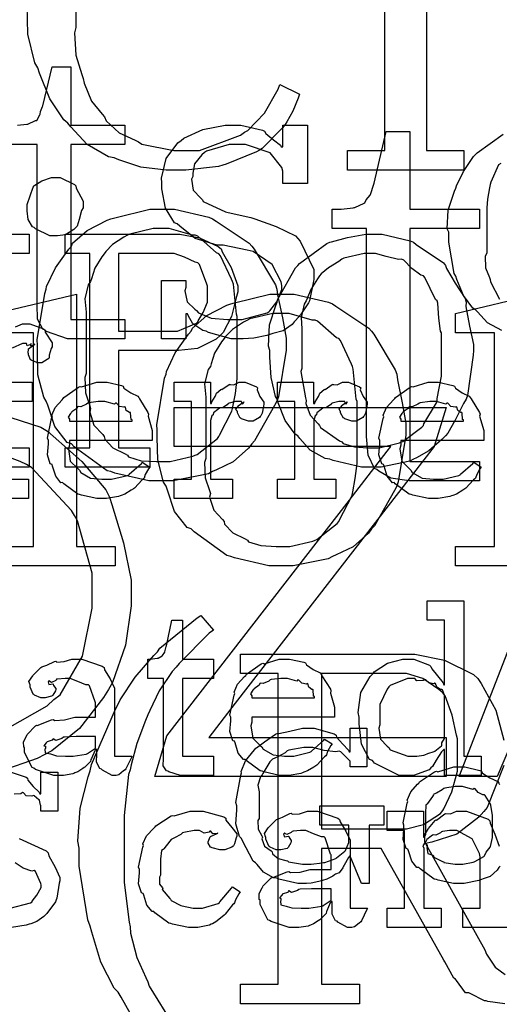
# Model space of a CAD drawing. Extents: x 0 to 8.5, y 0 to 11.
# Tile 312 of 379: x 3.916 to 4.259, y 7.795 to 8.5. Entities that reach past the tile are written whole.
import ezdxf

# ---------------------------------------------------------------- set-up
doc = ezdxf.new("R2010")
doc.units = 0
doc.layers.get('0').update_dxf_attribs({"linetype": 'CONTINUOUS'})

msp = doc.modelspace()

# ---------------------------------------------------------------- linework, layer by layer
at = {"color": 0}
for points in [[(4.1505, 8.40593), (4.17719, 8.40593), (4.17719, 8.62815), (4.1505, 8.62815), (4.1505, 8.64204), (4.20692, 8.65593), (4.20692, 8.40593), (4.23361, 8.40593), (4.23361, 8.39204), (4.1505, 8.39204), (4.1505, 8.40593)], [(4.07346, 8.27132), (4.06743, 8.27132), (4.05111, 8.27587), (4.04937, 8.27675), (4.04699, 8.27724), (4.03993, 8.28201), (4.03662, 8.28803), (4.03614, 8.28911), (4.03483, 8.28911), (4.03483, 8.27132), (4.01747, 8.27132), (4.01747, 8.31299), (4.03483, 8.31299), (4.03483, 8.308), (4.03424, 8.30567), (4.03586, 8.29779), (4.04135, 8.29258), (4.04264, 8.2915), (4.04389, 8.28993), (4.053, 8.28603), (4.06472, 8.28521), (4.06868, 8.28521), (4.07514, 8.28521), (4.09299, 8.28993), (4.09451, 8.29085), (4.09506, 8.29139), (4.09988, 8.29775), (4.10363, 8.30658), (4.10363, 8.30951), (4.10308, 8.31196), (4.09663, 8.32437), (4.08301, 8.33382), (4.07889, 8.33469), (4.06153, 8.33837), (4.0574, 8.33822), (4.04172, 8.34304), (4.0306, 8.35183), (4.02875, 8.35357), (4.02686, 8.35433), (4.02046, 8.36475), (4.0179, 8.37853), (4.0179, 8.38308), (4.01753, 8.38629), (4.02078, 8.40022), (4.02929, 8.41146), (4.03157, 8.41325), (4.03353, 8.41482), (4.04719, 8.42101), (4.06315, 8.4241), (4.06847, 8.4241), (4.07417, 8.4241), (4.08974, 8.42051), (4.09125, 8.41976), (4.09207, 8.41829), (4.09765, 8.41374), (4.10265, 8.40989), (4.10319, 8.40869), (4.10428, 8.40869), (4.10428, 8.4241), (4.12185, 8.4241), (4.12185, 8.38243), (4.10428, 8.38243), (4.10428, 8.39133), (4.10368, 8.39378), (4.09521, 8.4044), (4.07758, 8.41021), (4.07172, 8.41021), (4.06586, 8.41021), (4.04969, 8.40554), (4.04829, 8.40457), (4.04633, 8.403), (4.04124, 8.39654), (4.04004, 8.38971), (4.04004, 8.38743), (4.03907, 8.38547), (4.04015, 8.37761), (4.04563, 8.37185), (4.04676, 8.37071), (4.04742, 8.36947), (4.06326, 8.36203), (4.06521, 8.3616), (4.08149, 8.35812), (4.08421, 8.3571), (4.09961, 8.35167), (4.11328, 8.34489), (4.11513, 8.34315), (4.11664, 8.34125), (4.12642, 8.3209), (4.12642, 8.31407), (4.12625, 8.3125), (4.12332, 8.29844), (4.12272, 8.29715), (4.12121, 8.29497), (4.11686, 8.28836), (4.11344, 8.28444), (4.11231, 8.28347), (4.11106, 8.28153), (4.10454, 8.27692), (4.09722, 8.27513), (4.0956, 8.27458), (4.09293, 8.27376), (4.08361, 8.27175), (4.07596, 8.27132), (4.07346, 8.27132)], [(4.19917, 8.16965), (4.19472, 8.16965), (4.18147, 8.17171), (4.17285, 8.17654), (4.1716, 8.1779), (4.16982, 8.1786), (4.16521, 8.18799), (4.16422, 8.20144), (4.16422, 8.20589), (4.16422, 8.35021), (4.13949, 8.35021), (4.13949, 8.3641), (4.14296, 8.3641), (4.14606, 8.3641), (4.15457, 8.36501), (4.15533, 8.36518), (4.15576, 8.36535), (4.16243, 8.36833), (4.16292, 8.36865), (4.16292, 8.36865), (4.16385, 8.37076), (4.16683, 8.37397), (4.16704, 8.37451), (4.16704, 8.37451), (4.16943, 8.382), (4.16965, 8.38276), (4.17811, 8.41965), (4.19504, 8.41965), (4.19504, 8.3641), (4.24496, 8.3641), (4.24496, 8.35021), (4.19504, 8.35021), (4.19504, 8.18354), (4.24496, 8.18354), (4.24496, 8.16965), (4.24283, 8.16965), (4.23807, 8.16965), (4.23649, 8.16965), (4.23367, 8.16965), (4.22732, 8.16965), (4.22521, 8.16965), (4.22194, 8.16965), (4.21463, 8.16965), (4.21218, 8.16965), (4.20893, 8.16965), (4.20161, 8.16965), (4.19917, 8.16965)], [(3.94135, 8.345), (3.93767, 8.345), (3.9274, 8.34987), (3.9266, 8.35086), (3.92529, 8.35135), (3.92215, 8.35661), (3.9216, 8.3629), (3.9216, 8.36496), (3.9216, 8.36669), (3.92156, 8.36746), (3.92572, 8.37983), (3.9266, 8.38081), (3.92697, 8.38112), (3.93207, 8.38422), (3.93901, 8.38667), (3.94135, 8.38667), (3.9451, 8.38667), (3.95546, 8.38178), (3.95632, 8.38081), (3.95654, 8.37918), (3.96153, 8.36985), (3.96153, 8.36669), (3.96153, 8.36496), (3.96044, 8.36313), (3.95861, 8.35656), (3.95719, 8.35183), (3.95632, 8.35086), (3.95481, 8.34939), (3.949, 8.34576), (3.94325, 8.345), (3.94135, 8.345)], [(4.01764, 8.16965), (4.00857, 8.16965), (3.9841, 8.17529), (3.98139, 8.17637), (3.97863, 8.17697), (3.95514, 8.19401), (3.95318, 8.19612), (3.95014, 8.19721), (3.94125, 8.20861), (3.93625, 8.22379), (3.93517, 8.22672), (3.93332, 8.2296), (3.92925, 8.2455), (3.92887, 8.26156), (3.92887, 8.26688), (3.9286, 8.27056), (3.93408, 8.30382), (3.93517, 8.30681), (3.93544, 8.30881), (3.94174, 8.322), (3.95122, 8.3355), (3.95318, 8.33763), (3.954, 8.33968), (3.96436, 8.34874), (3.97863, 8.35607), (3.98139, 8.35715), (3.9841, 8.35775), (4.00922, 8.3641), (4.01764, 8.3641), (4.02675, 8.3641), (4.05132, 8.35835), (4.0541, 8.35715), (4.05653, 8.35547), (4.08014, 8.33979), (4.08208, 8.33763), (4.08371, 8.33539), (4.09901, 8.30985), (4.1001, 8.30681), (4.10053, 8.30279), (4.104, 8.28629), (4.10661, 8.27175), (4.10661, 8.26688), (4.10656, 8.26318), (4.10118, 8.22971), (4.1001, 8.22672), (4.09842, 8.22364), (4.08404, 8.19829), (4.08208, 8.19612), (4.07986, 8.19299), (4.06885, 8.18321), (4.05681, 8.17757), (4.0541, 8.17637), (4.05106, 8.17469), (4.02599, 8.16965), (4.01764, 8.16965)], [(4.01764, 8.18354), (4.02365, 8.18354), (4.03999, 8.18733), (4.04172, 8.1881), (4.04303, 8.18853), (4.05757, 8.19993), (4.05865, 8.20133), (4.05908, 8.20247), (4.06787, 8.21962), (4.06842, 8.22151), (4.06863, 8.2226), (4.07036, 8.23221), (4.07167, 8.24294), (4.07167, 8.24647), (4.07167, 8.28728), (4.07107, 8.28901), (4.06896, 8.31033), (4.06842, 8.31222), (4.0676, 8.31386), (4.05974, 8.33078), (4.05865, 8.33219), (4.05692, 8.33285), (4.04346, 8.34467), (4.04172, 8.34543), (4.03961, 8.34549), (4.02311, 8.35021), (4.01764, 8.35021), (4.01156, 8.35021), (3.99501, 8.34625), (3.99333, 8.34543), (3.99061, 8.34392), (3.98253, 8.33871), (3.97771, 8.33365), (3.97661, 8.33219), (3.97478, 8.32997), (3.96978, 8.32178), (3.96739, 8.31418), (3.96685, 8.31222), (3.96517, 8.31), (3.96272, 8.29981), (3.9636, 8.29042), (3.9636, 8.28728), (3.9636, 8.24647), (3.96272, 8.24365), (3.96311, 8.23258), (3.96631, 8.22347), (3.96685, 8.22151), (3.96625, 8.21875), (3.96924, 8.20947), (3.97553, 8.20281), (3.97661, 8.20133), (3.97694, 8.1996), (3.98286, 8.19331), (3.9916, 8.18892), (3.99333, 8.1881), (3.99403, 8.18696), (4.00299, 8.18414), (4.01394, 8.18354), (4.01764, 8.18354)], [(3.94879, 8.19342), (3.96636, 8.19342), (3.96636, 8.33231), (3.94879, 8.33231), (3.94879, 8.34619), (4.02582, 8.34619), (4.03054, 8.34619), (4.04471, 8.34353), (4.05811, 8.33735), (4.06011, 8.33556), (4.06099, 8.33356), (4.06739, 8.32232), (4.07206, 8.30931), (4.07206, 8.30496), (4.07107, 8.3016), (4.06749, 8.28717), (4.06174, 8.27576), (4.05968, 8.27393), (4.05658, 8.27115), (4.04335, 8.26426), (4.02968, 8.26286), (4.02518, 8.26286), (3.98676, 8.26286), (3.98676, 8.19342), (4.00911, 8.19342), (4.00911, 8.17953), (3.94879, 8.17953), (3.94879, 8.19342)], [(4.16792, 8.17953), (4.16043, 8.17953), (4.14019, 8.18425), (4.13797, 8.18517), (4.1346, 8.18571), (4.12381, 8.19157), (4.11654, 8.20008), (4.11496, 8.20187), (4.11301, 8.20301), (4.10596, 8.21283), (4.10107, 8.22558), (4.10021, 8.22814), (4.09907, 8.23014), (4.09586, 8.24365), (4.095, 8.25808), (4.095, 8.26286), (4.09403, 8.26611), (4.09483, 8.28119), (4.09933, 8.29503), (4.10021, 8.29758), (4.10081, 8.29958), (4.11333, 8.32206), (4.11496, 8.32383), (4.11621, 8.32519), (4.13569, 8.33942), (4.13797, 8.34033), (4.13911, 8.34065), (4.1505, 8.34375), (4.16351, 8.34619), (4.16792, 8.34619), (4.17535, 8.34619), (4.19536, 8.34131), (4.19764, 8.34033), (4.1996, 8.33876), (4.21903, 8.32568), (4.22065, 8.32383), (4.22119, 8.32161), (4.22754, 8.31119), (4.23454, 8.30018), (4.2354, 8.29758), (4.23514, 8.29443), (4.23763, 8.28033), (4.24061, 8.26725), (4.24061, 8.26286), (4.24024, 8.25965), (4.23628, 8.23074), (4.2354, 8.22814), (4.2334, 8.22499), (4.22743, 8.213), (4.22222, 8.20372), (4.22065, 8.20187), (4.21799, 8.19937), (4.20856, 8.19125), (4.19987, 8.18614), (4.19764, 8.18517), (4.1951, 8.18375), (4.17469, 8.17953), (4.16792, 8.17953)], [(3.98676, 8.27675), (4.02408, 8.27675), (4.02897, 8.27675), (4.04249, 8.28239), (4.04362, 8.28347), (4.04383, 8.28407), (4.04731, 8.29015), (4.05035, 8.29753), (4.05035, 8.29997), (4.05035, 8.30908), (4.05003, 8.31033), (4.04471, 8.32449), (4.04362, 8.32557), (4.04161, 8.32611), (4.03401, 8.32975), (4.02653, 8.33231), (4.02408, 8.33231), (3.98676, 8.33231), (3.98676, 8.27675)], [(4.16792, 8.19342), (4.17324, 8.19342), (4.18761, 8.19689), (4.18918, 8.19754), (4.19, 8.19792), (4.20372, 8.20801), (4.20481, 8.20925), (4.20503, 8.21039), (4.21403, 8.22553), (4.21457, 8.22726), (4.21457, 8.22851), (4.21783, 8.24468), (4.21783, 8.25006), (4.21783, 8.27567), (4.21701, 8.27669), (4.21576, 8.28597), (4.21511, 8.29671), (4.21457, 8.29844), (4.21349, 8.29953), (4.20589, 8.31521), (4.20481, 8.31646), (4.20285, 8.31674), (4.1964, 8.32172), (4.19069, 8.32753), (4.18918, 8.32818), (4.1869, 8.32807), (4.17806, 8.33008), (4.17042, 8.33231), (4.16792, 8.33231), (4.16254, 8.33231), (4.14794, 8.32889), (4.14643, 8.32818), (4.14421, 8.32671), (4.13683, 8.322), (4.13167, 8.31776), (4.13058, 8.31646), (4.12907, 8.31424), (4.12435, 8.30669), (4.12158, 8.30018), (4.12104, 8.29844), (4.11963, 8.29606), (4.11729, 8.28657), (4.11778, 8.27843), (4.11778, 8.27567), (4.11778, 8.25006), (4.11719, 8.24794), (4.1205, 8.229), (4.12104, 8.22726), (4.12071, 8.22504), (4.12375, 8.21679), (4.1295, 8.21056), (4.13058, 8.20925), (4.13118, 8.20785), (4.14486, 8.19824), (4.14643, 8.19754), (4.14735, 8.1965), (4.15549, 8.19396), (4.16476, 8.19342), (4.16792, 8.19342)], [(3.89817, 8.12278), (3.92594, 8.12278), (3.92594, 8.27556), (3.89817, 8.27556), (3.89817, 8.28944), (3.95676, 8.30333), (3.95676, 8.12278), (3.98454, 8.12278), (3.98454, 8.10889), (3.89817, 8.10889), (3.89817, 8.12278)], [(4.10331, 8.10889), (4.09424, 8.10889), (4.06976, 8.11453), (4.06706, 8.11561), (4.06429, 8.11621), (4.04081, 8.13325), (4.03885, 8.13536), (4.03581, 8.13644), (4.02692, 8.14785), (4.02192, 8.16303), (4.02083, 8.16596), (4.01899, 8.16883), (4.01492, 8.18474), (4.01454, 8.20079), (4.01454, 8.20611), (4.01426, 8.20979), (4.01975, 8.24306), (4.02083, 8.24604), (4.02111, 8.24804), (4.0274, 8.26124), (4.03689, 8.27474), (4.03885, 8.27686), (4.03965, 8.27892), (4.05003, 8.28797), (4.06429, 8.29531), (4.06706, 8.29639), (4.06976, 8.29699), (4.09489, 8.30333), (4.10331, 8.30333), (4.11242, 8.30333), (4.13699, 8.29758), (4.13976, 8.29639), (4.14219, 8.29471), (4.16581, 8.27903), (4.16775, 8.27686), (4.16938, 8.27463), (4.18468, 8.24908), (4.18576, 8.24604), (4.18619, 8.24203), (4.18967, 8.22553), (4.19228, 8.21099), (4.19228, 8.20611), (4.19222, 8.20242), (4.18685, 8.16894), (4.18576, 8.16596), (4.18408, 8.16287), (4.16971, 8.13753), (4.16775, 8.13536), (4.16553, 8.13222), (4.15451, 8.12244), (4.14247, 8.11681), (4.13976, 8.11561), (4.13672, 8.11393), (4.11165, 8.10889), (4.10331, 8.10889)], [(4.10331, 8.12278), (4.10932, 8.12278), (4.12565, 8.12657), (4.12739, 8.12733), (4.12869, 8.12776), (4.14324, 8.13917), (4.14432, 8.14057), (4.14475, 8.14171), (4.15354, 8.15886), (4.15408, 8.16075), (4.15429, 8.16183), (4.15603, 8.17144), (4.15733, 8.18218), (4.15733, 8.18571), (4.15733, 8.22651), (4.15674, 8.22825), (4.15462, 8.24957), (4.15408, 8.25146), (4.15326, 8.2531), (4.1454, 8.27001), (4.14432, 8.27143), (4.14258, 8.27208), (4.12912, 8.2839), (4.12739, 8.28467), (4.12528, 8.28472), (4.10878, 8.28944), (4.10331, 8.28944), (4.09722, 8.28944), (4.08068, 8.28549), (4.079, 8.28467), (4.07628, 8.28315), (4.06819, 8.27794), (4.06337, 8.27289), (4.06228, 8.27143), (4.06044, 8.26921), (4.05544, 8.26101), (4.05306, 8.25342), (4.05251, 8.25146), (4.05083, 8.24924), (4.04839, 8.23904), (4.04926, 8.22965), (4.04926, 8.22651), (4.04926, 8.18571), (4.04839, 8.18289), (4.04878, 8.17182), (4.05197, 8.16271), (4.05251, 8.16075), (4.05192, 8.15799), (4.0549, 8.14871), (4.06119, 8.14204), (4.06228, 8.14057), (4.06261, 8.13883), (4.06853, 8.13254), (4.07726, 8.12815), (4.079, 8.12733), (4.07969, 8.12619), (4.08865, 8.12337), (4.09961, 8.12278), (4.10331, 8.12278)], [(3.97553, 8.15696), (3.9714, 8.15696), (3.96024, 8.1595), (3.95904, 8.16), (3.95763, 8.16026), (3.94769, 8.16758), (3.94689, 8.16846), (3.94569, 8.1684), (3.94194, 8.17301), (3.93972, 8.18024), (3.93929, 8.18147), (3.93804, 8.18186), (3.93604, 8.18837), (3.93668, 8.19607), (3.93668, 8.19863), (3.93604, 8.20019), (3.93901, 8.21431), (3.93951, 8.21556), (3.93907, 8.21658), (3.94151, 8.22222), (3.94646, 8.22771), (3.94732, 8.22857), (3.94781, 8.22933), (3.95828, 8.23676), (3.95947, 8.23725), (3.96044, 8.23687), (3.97125, 8.24029), (3.97488, 8.24029), (3.97868, 8.24029), (3.98893, 8.23796), (3.99007, 8.23747), (3.99072, 8.23611), (3.99556, 8.23269), (4.0006, 8.23031), (4.00136, 8.22944), (4.00185, 8.22835), (4.00786, 8.21869), (4.00831, 8.2175), (4.00792, 8.21593), (4.0109, 8.20574), (4.0109, 8.20231), (4.0109, 8.19863), (3.95167, 8.19863), (3.95167, 8.19515), (3.95096, 8.19254), (3.95231, 8.18375), (3.95763, 8.17844), (3.95882, 8.17736), (3.95985, 8.17572), (3.96685, 8.17165), (3.97499, 8.17085), (3.97771, 8.17085), (3.98182, 8.17085), (3.99317, 8.17356), (3.99419, 8.1741), (3.99442, 8.17443), (4.00315, 8.18212), (4.00375, 8.183), (4.00917, 8.17953), (4.00819, 8.17833), (4.00592, 8.17415), (4.00504, 8.17171), (4.00461, 8.17106), (4.00364, 8.17036), (3.99815, 8.16444), (3.99744, 8.1639), (3.99593, 8.16297), (3.99137, 8.16026), (3.98876, 8.15924), (3.9879, 8.1589), (3.98671, 8.15842), (3.97831, 8.15696), (3.97553, 8.15696)], [(4.02664, 8.17085), (4.03901, 8.17085), (4.03901, 8.2264), (4.02664, 8.2264), (4.02664, 8.24029), (4.05246, 8.24029), (4.05246, 8.2251), (4.05333, 8.2251), (4.05333, 8.2251), (4.05365, 8.22629), (4.05583, 8.23008), (4.05615, 8.23053), (4.05615, 8.23053), (4.05686, 8.23253), (4.06006, 8.23497), (4.06049, 8.23529), (4.06076, 8.23503), (4.06581, 8.23856), (4.06635, 8.23876), (4.06635, 8.23867), (4.06928, 8.23839), (4.07308, 8.24029), (4.07438, 8.24029), (4.07731, 8.24029), (4.08535, 8.23687), (4.0861, 8.23617), (4.08583, 8.23481), (4.08794, 8.23014), (4.09065, 8.22607), (4.09065, 8.22467), (4.09044, 8.22304), (4.08963, 8.2181), (4.08849, 8.21631), (4.08806, 8.21576), (4.08762, 8.21496), (4.08306, 8.21251), (4.08154, 8.21251), (4.07975, 8.21251), (4.07482, 8.21414), (4.07438, 8.21446), (4.07389, 8.21463), (4.07178, 8.21826), (4.07178, 8.21946), (4.0715, 8.21946), (4.07064, 8.22108), (4.07286, 8.22358), (4.07308, 8.22379), (4.07303, 8.22379), (4.07297, 8.22379), (4.07601, 8.22592), (4.07633, 8.22597), (4.07633, 8.22618), (4.07622, 8.22581), (4.07525, 8.22467), (4.07476, 8.2264), (4.0746, 8.2264), (4.074, 8.2264), (4.07264, 8.2264), (4.07221, 8.2264), (4.07047, 8.2264), (4.06581, 8.22532), (4.06526, 8.2251), (4.06451, 8.22418), (4.06125, 8.222), (4.05935, 8.22194), (4.05897, 8.22162), (4.05789, 8.22086), (4.05479, 8.21832), (4.05458, 8.21718), (4.05442, 8.21685), (4.0535, 8.21615), (4.05268, 8.21278), (4.05268, 8.21164), (4.05268, 8.17085), (4.06831, 8.17085), (4.06831, 8.15696), (4.02664, 8.15696), (4.02664, 8.17085)], [(4.10047, 8.17085), (4.11285, 8.17085), (4.11285, 8.2264), (4.10047, 8.2264), (4.10047, 8.24029), (4.12631, 8.24029), (4.12631, 8.2251), (4.12717, 8.2251), (4.12717, 8.2251), (4.1275, 8.22629), (4.12967, 8.23008), (4.12999, 8.23053), (4.12999, 8.23053), (4.13069, 8.23253), (4.1339, 8.23497), (4.13433, 8.23529), (4.1346, 8.23503), (4.13965, 8.23856), (4.14019, 8.23876), (4.14019, 8.23867), (4.14312, 8.23839), (4.14692, 8.24029), (4.14822, 8.24029), (4.15115, 8.24029), (4.15918, 8.23687), (4.15994, 8.23617), (4.15967, 8.23481), (4.16178, 8.23014), (4.1645, 8.22607), (4.1645, 8.22467), (4.16428, 8.22304), (4.16347, 8.2181), (4.16233, 8.21631), (4.16189, 8.21576), (4.16146, 8.21496), (4.1569, 8.21251), (4.15539, 8.21251), (4.1536, 8.21251), (4.14865, 8.21414), (4.14822, 8.21446), (4.14774, 8.21463), (4.14561, 8.21826), (4.14561, 8.21946), (4.14535, 8.21946), (4.14447, 8.22108), (4.14671, 8.22358), (4.14692, 8.22379), (4.14686, 8.22379), (4.14681, 8.22379), (4.14985, 8.22592), (4.15018, 8.22597), (4.15018, 8.22618), (4.15007, 8.22581), (4.14908, 8.22467), (4.1486, 8.2264), (4.14844, 8.2264), (4.14785, 8.2264), (4.14649, 8.2264), (4.14606, 8.2264), (4.14432, 8.2264), (4.13965, 8.22532), (4.13911, 8.2251), (4.13835, 8.22418), (4.1351, 8.222), (4.13319, 8.22194), (4.13282, 8.22162), (4.13172, 8.22086), (4.12864, 8.21832), (4.12842, 8.21718), (4.12825, 8.21685), (4.12733, 8.21615), (4.12651, 8.21278), (4.12651, 8.21164), (4.12651, 8.17085), (4.14214, 8.17085), (4.14214, 8.15696), (4.10047, 8.15696), (4.10047, 8.17085)], [(4.21251, 8.15696), (4.20839, 8.15696), (4.19721, 8.1595), (4.19601, 8.16), (4.19461, 8.16026), (4.18468, 8.16758), (4.18386, 8.16846), (4.18267, 8.1684), (4.17893, 8.17301), (4.17671, 8.18024), (4.17626, 8.18147), (4.17503, 8.18186), (4.17301, 8.18837), (4.17367, 8.19607), (4.17367, 8.19863), (4.17301, 8.20019), (4.176, 8.21431), (4.17649, 8.21556), (4.17606, 8.21658), (4.1785, 8.22222), (4.18343, 8.22771), (4.18431, 8.22857), (4.18479, 8.22933), (4.19526, 8.23676), (4.19646, 8.23725), (4.19743, 8.23687), (4.20822, 8.24029), (4.21186, 8.24029), (4.21565, 8.24029), (4.22592, 8.23796), (4.22706, 8.23747), (4.22771, 8.23611), (4.23253, 8.23269), (4.23757, 8.23031), (4.23833, 8.22944), (4.23882, 8.22835), (4.24485, 8.21869), (4.24528, 8.2175), (4.2449, 8.21593), (4.24789, 8.20574), (4.24789, 8.20231), (4.24789, 8.19863), (4.18864, 8.19863), (4.18864, 8.19515), (4.18793, 8.19254), (4.18929, 8.18375), (4.19461, 8.17844), (4.19581, 8.17736), (4.19683, 8.17572), (4.20383, 8.17165), (4.21197, 8.17085), (4.21468, 8.17085), (4.21881, 8.17085), (4.23014, 8.17356), (4.23118, 8.1741), (4.23139, 8.17443), (4.24013, 8.18212), (4.24072, 8.183), (4.24615, 8.17953), (4.24517, 8.17833), (4.24289, 8.17415), (4.24203, 8.17171), (4.2416, 8.17106), (4.24061, 8.17036), (4.23514, 8.16444), (4.23443, 8.1639), (4.23292, 8.16297), (4.22835, 8.16026), (4.22575, 8.15924), (4.22488, 8.1589), (4.22368, 8.15842), (4.21528, 8.15696), (4.21251, 8.15696)], [(3.95167, 8.21251), (3.99658, 8.21251), (3.99658, 8.21337), (3.99582, 8.21365), (3.9955, 8.21821), (3.99528, 8.21858), (3.99457, 8.21853), (3.9924, 8.22006), (3.99181, 8.22244), (3.99137, 8.22271), (3.99067, 8.22233), (3.98753, 8.22299), (3.98529, 8.22521), (3.98465, 8.22532), (3.98394, 8.22444), (3.97711, 8.2264), (3.97488, 8.2264), (3.97239, 8.2264), (3.9656, 8.22553), (3.9649, 8.22532), (3.96382, 8.22444), (3.95985, 8.22265), (3.95796, 8.22299), (3.95751, 8.22271), (3.95697, 8.22157), (3.9534, 8.21903), (3.95318, 8.21858), (3.95242, 8.21799), (3.95074, 8.21533), (3.95167, 8.21386), (3.95167, 8.21337), (3.95167, 8.21251)], [(4.01275, 7.95828), (4.02143, 7.98736), (4.15186, 8.15597), (4.15414, 8.15869), (4.17893, 8.19097), (4.18158, 8.19439), (4.02664, 8.19439), (4.02664, 8.22217), (4.22108, 8.22217), (4.2124, 8.19439), (4.07026, 8.01058), (4.05138, 7.98606), (4.22108, 7.98606), (4.22108, 7.95828), (4.01275, 7.95828)], [(4.18864, 8.21251), (4.23356, 8.21251), (4.23356, 8.21337), (4.23281, 8.21365), (4.23247, 8.21821), (4.23226, 8.21858), (4.23156, 8.21853), (4.22939, 8.22006), (4.22879, 8.22244), (4.22835, 8.22271), (4.22765, 8.22233), (4.2245, 8.22299), (4.22228, 8.22521), (4.22163, 8.22532), (4.22092, 8.22444), (4.21408, 8.2264), (4.21186, 8.2264), (4.20936, 8.2264), (4.20258, 8.22553), (4.20188, 8.22532), (4.20079, 8.22444), (4.19683, 8.22265), (4.19493, 8.22299), (4.1945, 8.22271), (4.19396, 8.22157), (4.19038, 8.21903), (4.19015, 8.21858), (4.1894, 8.21799), (4.18772, 8.21533), (4.18864, 8.21386), (4.18864, 8.21337), (4.18864, 8.21251)], [(4.23042, 7.95828), (4.33306, 8.22217), (4.36951, 8.22217), (4.47217, 7.95828), (4.44482, 7.95828), (4.40967, 8.04161), (4.29292, 8.04161), (4.25754, 7.95828), (4.23042, 7.95828)], [(4.1939, 7.95893), (4.1875, 7.95893), (4.16992, 7.96783), (4.16829, 7.96957), (4.16635, 7.97049), (4.1606, 7.98144), (4.15875, 7.99582), (4.15875, 8.0006), (4.15804, 8.00396), (4.16004, 8.01839), (4.16667, 8.02968), (4.16829, 8.03142), (4.1696, 8.03299), (4.17904, 8.03917), (4.19015, 8.04226), (4.1939, 8.04226), (4.19797, 8.04226), (4.20915, 8.03776), (4.21018, 8.03683), (4.21089, 8.03526), (4.21881, 8.02513), (4.21929, 8.02382), (4.21994, 8.02382), (4.21994, 8.07004), (4.20757, 8.07004), (4.20757, 8.08393), (4.23361, 8.08393), (4.23361, 7.97282), (4.24599, 7.97282), (4.24599, 7.95893), (4.21994, 7.95893), (4.21994, 7.9776), (4.21929, 7.9776), (4.21772, 7.97597), (4.21392, 7.96989), (4.21121, 7.96533), (4.21018, 7.96436), (4.20882, 7.963), (4.1976, 7.95893), (4.1939, 7.95893)], [(4.03429, 7.95893), (4.03125, 7.95893), (4.02268, 7.96149), (4.02214, 7.96197), (4.02111, 7.96224), (4.01872, 7.96593), (4.01888, 7.97114), (4.01888, 7.97282), (4.01888, 8.02838), (4.00782, 8.02838), (4.00782, 8.04226), (4.00933, 8.04226), (4.00933, 8.04226), (4.01443, 8.04281), (4.01476, 8.04292), (4.01508, 8.04297), (4.01801, 8.04449), (4.01824, 8.04465), (4.01824, 8.04465), (4.01986, 8.04719), (4.01997, 8.04747), (4.01997, 8.04747), (4.02094, 8.05122), (4.02106, 8.0516), (4.02496, 8.07004), (4.03256, 8.07004), (4.03256, 8.04226), (4.05469, 8.04226), (4.05469, 8.02838), (4.03256, 8.02838), (4.03256, 7.97282), (4.05469, 7.97282), (4.05469, 7.95893), (4.05371, 7.95893), (4.05149, 7.95893), (4.05078, 7.95893), (4.04953, 7.95893), (4.04671, 7.95893), (4.04579, 7.95893), (4.04438, 7.95893), (4.04118, 7.95893), (4.04015, 7.95893), (4.03868, 7.95893), (4.03537, 7.95893), (4.03429, 7.95893)], [(3.94521, 7.95893), (3.94049, 7.95893), (3.92746, 7.96326), (3.92632, 7.96414), (3.92507, 7.96463), (3.9196, 7.97537), (3.9196, 7.97889), (3.91906, 7.97917), (3.919, 7.98307), (3.92122, 7.98757), (3.92156, 7.98822), (3.92144, 7.98833), (3.92751, 7.99451), (3.92828, 7.99496), (3.92876, 7.99474), (3.93896, 7.99886), (3.94021, 7.99908), (3.94135, 7.99832), (3.94819, 7.99869), (3.95551, 8.0006), (3.95801, 8.0006), (3.97038, 8.0006), (3.97038, 8.01101), (3.97006, 8.01156), (3.96619, 8.02311), (3.96539, 8.02382), (3.96354, 8.02382), (3.95774, 8.0261), (3.95236, 8.02838), (3.95063, 8.02838), (3.94862, 8.02838), (3.94319, 8.02783), (3.9426, 8.02772), (3.94194, 8.02696), (3.93881, 8.02556), (3.93707, 8.02658), (3.93674, 8.02642), (3.93674, 8.02621), (3.93647, 8.02587), (3.93701, 8.02393), (3.93989, 8.02447), (3.94021, 8.02425), (3.94038, 8.02333), (3.94194, 8.02126), (3.94194, 8.02056), (3.94168, 8.01958), (3.93978, 8.01633), (3.93935, 8.016), (3.93892, 8.01563), (3.93435, 8.01449), (3.93283, 8.01449), (3.93121, 8.01449), (3.92676, 8.0165), (3.92632, 8.01688), (3.92578, 8.01708), (3.92372, 8.02214), (3.92372, 8.02382), (3.92356, 8.02382), (3.92269, 8.02626), (3.92551, 8.03022), (3.92589, 8.03076), (3.92617, 8.03114), (3.93132, 8.03618), (3.93197, 8.03663), (3.93197, 8.03657), (3.93565, 8.03792), (3.94097, 8.04053), (3.94194, 8.04075), (3.94265, 8.03999), (3.94786, 8.04036), (3.9535, 8.04226), (3.9554, 8.04226), (3.96067, 8.04226), (3.97515, 8.03722), (3.97646, 8.03618), (3.97689, 8.03456), (3.9809, 8.02806), (3.98406, 8.02149), (3.98406, 8.01926), (3.98406, 7.97282), (3.99642, 7.97282), (3.99599, 7.9719), (3.99214, 7.96376), (3.99164, 7.96306), (3.99046, 7.96224), (3.98703, 7.95947), (3.98525, 7.95893), (3.98469, 7.95893), (3.98221, 7.95893), (3.97526, 7.96272), (3.97472, 7.96349), (3.97353, 7.96386), (3.97108, 7.96847), (3.97125, 7.97418), (3.97125, 7.97607), (3.97125, 7.9776), (3.97038, 7.9776), (3.96983, 7.97661), (3.96744, 7.97103), (3.96712, 7.97043), (3.96679, 7.96897), (3.96283, 7.965), (3.96235, 7.96457), (3.96121, 7.96386), (3.95779, 7.96164), (3.95568, 7.96072), (3.95497, 7.96044), (3.9541, 7.96007), (3.94743, 7.95893), (3.94521, 7.95893)], [(4.10596, 7.95893), (4.10183, 7.95893), (4.09065, 7.96149), (4.08946, 7.96197), (4.08806, 7.96224), (4.07813, 7.96957), (4.07731, 7.97043), (4.07611, 7.97038), (4.07238, 7.97499), (4.07015, 7.98221), (4.06972, 7.98346), (4.06847, 7.98383), (4.06646, 7.99035), (4.06711, 7.99804), (4.06711, 8.0006), (4.06646, 8.00217), (4.06944, 8.01628), (4.06993, 8.01753), (4.0695, 8.01856), (4.07194, 8.02419), (4.07688, 8.02968), (4.07775, 8.03054), (4.07824, 8.03131), (4.08871, 8.03874), (4.0899, 8.03922), (4.09088, 8.03885), (4.10167, 8.04226), (4.10531, 8.04226), (4.1091, 8.04226), (4.11936, 8.03993), (4.1205, 8.03944), (4.12115, 8.03808), (4.12597, 8.03467), (4.13103, 8.03228), (4.13178, 8.03142), (4.13226, 8.03033), (4.13829, 8.02067), (4.13872, 8.01947), (4.13835, 8.0179), (4.14133, 8.00771), (4.14133, 8.00429), (4.14133, 8.0006), (4.08208, 8.0006), (4.08208, 7.99713), (4.08138, 7.99451), (4.08274, 7.98574), (4.08806, 7.98042), (4.08925, 7.97933), (4.09028, 7.97771), (4.09728, 7.97364), (4.10542, 7.97282), (4.10813, 7.97282), (4.11225, 7.97282), (4.12358, 7.97553), (4.12462, 7.97607), (4.12483, 7.9764), (4.13357, 7.9841), (4.13417, 7.98497), (4.1396, 7.9815), (4.13861, 7.98031), (4.13633, 7.97613), (4.13547, 7.97368), (4.13504, 7.97304), (4.13406, 7.97233), (4.12858, 7.96642), (4.12788, 7.96588), (4.12636, 7.96496), (4.12181, 7.96224), (4.11919, 7.96121), (4.11833, 7.96089), (4.11714, 7.96039), (4.10872, 7.95893), (4.10596, 7.95893)], [(4.13189, 7.92068), (4.18875, 7.92068), (4.19271, 7.92068), (4.20475, 7.92399), (4.21696, 7.93175), (4.21869, 7.93392), (4.2194, 7.93506), (4.22499, 7.94726), (4.22911, 7.96203), (4.22911, 7.9669), (4.22911, 7.98514), (4.2284, 7.98768), (4.22542, 8.00206), (4.22043, 8.0159), (4.21869, 8.01812), (4.21593, 8.0204), (4.20449, 8.02838), (4.19265, 8.03179), (4.18875, 8.03179), (4.13189, 8.03179), (4.13189, 7.92068)], [(4.08208, 8.01449), (4.12701, 8.01449), (4.12701, 8.01535), (4.12625, 8.01563), (4.12592, 8.02018), (4.12571, 8.02056), (4.125, 8.02051), (4.12283, 8.02203), (4.12224, 8.02442), (4.12181, 8.02468), (4.1211, 8.02431), (4.11794, 8.02496), (4.11572, 8.02718), (4.11507, 8.02729), (4.11436, 8.02642), (4.10753, 8.02838), (4.10531, 8.02838), (4.10281, 8.02838), (4.09603, 8.0275), (4.09532, 8.02729), (4.09424, 8.02642), (4.09028, 8.02463), (4.08838, 8.02496), (4.08794, 8.02468), (4.0874, 8.02354), (4.08382, 8.021), (4.08361, 8.02056), (4.08285, 8.01997), (4.08117, 8.01731), (4.08208, 8.01585), (4.08208, 8.01535), (4.08208, 8.01449)], [(4.19803, 7.97282), (4.19997, 7.97282), (4.20518, 7.97358), (4.20583, 7.97368), (4.20583, 7.97368), (4.20796, 7.97467), (4.21246, 7.97601), (4.213, 7.97629), (4.213, 7.97629), (4.21767, 7.98004), (4.21799, 7.98042), (4.21799, 7.98042), (4.21793, 7.98226), (4.21994, 7.98529), (4.21994, 7.98628), (4.21994, 8.01492), (4.21994, 8.01633), (4.21832, 8.02018), (4.21799, 8.02056), (4.21712, 8.02051), (4.21436, 8.02219), (4.21354, 8.02463), (4.213, 8.0249), (4.21218, 8.02453), (4.20876, 8.02513), (4.20649, 8.0274), (4.20583, 8.0275), (4.20464, 8.02692), (4.20019, 8.02653), (4.19857, 8.02838), (4.19803, 8.02838), (4.19353, 8.02838), (4.1811, 8.02333), (4.18001, 8.02229), (4.17882, 8.02067), (4.17372, 8.00971), (4.17372, 8.00603), (4.17372, 7.99517), (4.17296, 7.99289), (4.1741, 7.98492), (4.17893, 7.97993), (4.18001, 7.97889), (4.18093, 7.97737), (4.19374, 7.97282), (4.19803, 7.97282)], [(4.11996, 7.88172), (4.11496, 7.88172), (4.10146, 7.88482), (4.09999, 7.88542), (4.09771, 7.88579), (4.09056, 7.88971), (4.08583, 7.89529), (4.08479, 7.89649), (4.08306, 7.89763), (4.07542, 7.91217), (4.07482, 7.91385), (4.07324, 7.91525), (4.07069, 7.92437), (4.07135, 7.93408), (4.07135, 7.93728), (4.07064, 7.93956), (4.07422, 7.95925), (4.07482, 7.96094), (4.07443, 7.96186), (4.07769, 7.96935), (4.08393, 7.97732), (4.08501, 7.97851), (4.08539, 7.97863), (4.09115, 7.98307), (4.09912, 7.98861), (4.10064, 7.98915), (4.10135, 7.98893), (4.10926, 7.99067), (4.11838, 7.99283), (4.12147, 7.99283), (4.12668, 7.99283), (4.14106, 7.98872), (4.14231, 7.98785), (4.14268, 7.98628), (4.14708, 7.98128), (4.15132, 7.97711), (4.15164, 7.97592), (4.1525, 7.97592), (4.1525, 7.99283), (4.16444, 7.99283), (4.16444, 7.96506), (4.1525, 7.96506), (4.1525, 7.96918), (4.15196, 7.96967), (4.14578, 7.97597), (4.14447, 7.97635), (4.14214, 7.97586), (4.13374, 7.97689), (4.12582, 7.97894), (4.12321, 7.97894), (4.11925, 7.97894), (4.10846, 7.977), (4.10736, 7.97657), (4.10601, 7.97521), (4.10081, 7.97228), (4.09685, 7.9706), (4.09608, 7.96983), (4.09489, 7.96875), (4.0899, 7.96044), (4.08957, 7.95942), (4.08832, 7.95796), (4.08637, 7.95193), (4.0874, 7.94732), (4.0874, 7.94575), (4.0874, 7.92817), (4.08653, 7.92665), (4.08664, 7.92051), (4.08936, 7.91575), (4.08979, 7.91471), (4.08925, 7.91357), (4.0911, 7.90842), (4.09597, 7.90506), (4.09674, 7.90429), (4.09694, 7.903), (4.10097, 7.89953), (4.1065, 7.89822), (4.10758, 7.89779), (4.1084, 7.89725), (4.11833, 7.89561), (4.12169, 7.89561), (4.12462, 7.89561), (4.13249, 7.89654), (4.1334, 7.89671), (4.13422, 7.89681), (4.14208, 7.89963), (4.14274, 7.89996), (4.14274, 7.89996), (4.14507, 7.90186), (4.14865, 7.90483), (4.14903, 7.90539), (4.14903, 7.90539), (4.15142, 7.91092), (4.15142, 7.91276), (4.15142, 7.92339), (4.13081, 7.92339), (4.13081, 7.93728), (4.1766, 7.93728), (4.1766, 7.92339), (4.16596, 7.92339), (4.16596, 7.88172), (4.16054, 7.88172), (4.1525, 7.90126), (4.15186, 7.90126), (4.15115, 7.90018), (4.14817, 7.89469), (4.14774, 7.8941), (4.14729, 7.89279), (4.14464, 7.88926), (4.14187, 7.88829), (4.14122, 7.88781), (4.13992, 7.88693), (4.13579, 7.88465), (4.13276, 7.88379), (4.13189, 7.88346), (4.13004, 7.88308), (4.12462, 7.88194), (4.1211, 7.88172), (4.11996, 7.88172)], [(3.95107, 7.97282), (3.95449, 7.97282), (3.96376, 7.97428), (3.96474, 7.97456), (3.96468, 7.97472), (3.97038, 7.97851), (3.97038, 7.97976), (3.97038, 7.98671), (3.95953, 7.98671), (3.95649, 7.98671), (3.94819, 7.98639), (3.94738, 7.98628), (3.94629, 7.9854), (3.942, 7.98406), (3.94021, 7.98514), (3.93978, 7.98497), (3.9394, 7.98415), (3.93587, 7.98301), (3.93565, 7.98281), (3.93506, 7.98221), (3.93349, 7.98014), (3.93457, 7.97988), (3.93457, 7.97976), (3.93457, 7.97825), (3.93419, 7.97781), (3.93446, 7.97521), (3.93815, 7.97439), (3.93892, 7.97413), (3.93892, 7.97413), (3.94239, 7.97299), (3.94889, 7.97282), (3.95107, 7.97282)], [(4.23036, 7.89561), (4.23301, 7.89561), (4.24024, 7.89692), (4.241, 7.89714), (4.24154, 7.89729), (4.24789, 7.90104), (4.24837, 7.90147), (4.24837, 7.90147), (4.24972, 7.90397), (4.2525, 7.90761), (4.25271, 7.90821), (4.25271, 7.90821), (4.25424, 7.91456), (4.25424, 7.91667), (4.25424, 7.93012), (4.25407, 7.93033), (4.25293, 7.93778), (4.25271, 7.93837), (4.2525, 7.93896), (4.24886, 7.94467), (4.24837, 7.9451), (4.24729, 7.94499), (4.24387, 7.94678), (4.24175, 7.94943), (4.241, 7.94965), (4.24001, 7.94889), (4.23275, 7.95117), (4.23036, 7.95117), (4.2276, 7.95117), (4.22006, 7.94993), (4.21929, 7.94965), (4.21815, 7.94868), (4.21419, 7.94624), (4.21229, 7.94553), (4.21192, 7.9451), (4.21137, 7.94401), (4.20779, 7.93901), (4.20757, 7.93837), (4.20649, 7.93767), (4.20628, 7.93201), (4.20628, 7.93012), (4.20628, 7.91667), (4.20568, 7.91558), (4.20546, 7.9114), (4.20736, 7.90886), (4.20757, 7.90821), (4.20714, 7.90717), (4.20806, 7.9031), (4.21143, 7.90201), (4.21192, 7.90147), (4.21235, 7.90056), (4.21853, 7.8974), (4.21929, 7.89714), (4.21935, 7.89675), (4.2276, 7.89561), (4.23036, 7.89561)], [(4.0409, 7.8501), (4.03674, 7.8501), (4.02539, 7.85265), (4.02419, 7.85314), (4.02279, 7.8534), (4.01286, 7.86074), (4.01204, 7.8616), (4.01085, 7.86154), (4.00711, 7.86615), (4.00489, 7.87337), (4.00444, 7.87463), (4.00319, 7.875), (4.00119, 7.88151), (4.00185, 7.88921), (4.00185, 7.89176), (4.00119, 7.89339), (4.00418, 7.90767), (4.00467, 7.9089), (4.00424, 7.90994), (4.00678, 7.91575), (4.01199, 7.92128), (4.01292, 7.92215), (4.0134, 7.92285), (4.02447, 7.92996), (4.02572, 7.93039), (4.02664, 7.93001), (4.03814, 7.93343), (4.04199, 7.93343), (4.04736, 7.93343), (4.06218, 7.92931), (4.06347, 7.92844), (4.06364, 7.92686), (4.06776, 7.92165), (4.0715, 7.91715), (4.0715, 7.91564), (4.07096, 7.91433), (4.06976, 7.91015), (4.06907, 7.90864), (4.06868, 7.90826), (4.06776, 7.90761), (4.06272, 7.90565), (4.06108, 7.90565), (4.05914, 7.90565), (4.05371, 7.90712), (4.05328, 7.90739), (4.05257, 7.90756), (4.05089, 7.91054), (4.05089, 7.91151), (4.05089, 7.91151), (4.05231, 7.91499), (4.05263, 7.91521), (4.05263, 7.91521), (4.05729, 7.91749), (4.05783, 7.91758), (4.05783, 7.91803), (4.05724, 7.91754), (4.05431, 7.9171), (4.05274, 7.91906), (4.05219, 7.91911), (4.05165, 7.9184), (4.04807, 7.91775), (4.04465, 7.91954), (4.04351, 7.91954), (4.04081, 7.91954), (4.03347, 7.91812), (4.03267, 7.91781), (4.03131, 7.91678), (4.02686, 7.91422), (4.0249, 7.91347), (4.02442, 7.91303), (4.0236, 7.91194), (4.0191, 7.90657), (4.01878, 7.90588), (4.01753, 7.90522), (4.01682, 7.89919), (4.01682, 7.89719), (4.01682, 7.88764), (4.01622, 7.88629), (4.01611, 7.88129), (4.01824, 7.87864), (4.01856, 7.87787), (4.01812, 7.87739), (4.02339, 7.87104), (4.02399, 7.8705), (4.02436, 7.86947), (4.03142, 7.86604), (4.03222, 7.86572), (4.03222, 7.86567), (4.04021, 7.86399), (4.04286, 7.86399), (4.04688, 7.86399), (4.05794, 7.86746), (4.05892, 7.86811), (4.05914, 7.86849), (4.06765, 7.87825), (4.06825, 7.87939), (4.07368, 7.87571), (4.07281, 7.87435), (4.07053, 7.86996), (4.06972, 7.86783), (4.06933, 7.86724), (4.06836, 7.86632), (4.06304, 7.85969), (4.06239, 7.859), (4.06093, 7.85786), (4.05647, 7.85433), (4.05393, 7.85292), (4.05306, 7.85249), (4.05186, 7.85189), (4.04362, 7.8501), (4.0409, 7.8501)], [(4.11361, 7.8501), (4.10889, 7.8501), (4.09586, 7.85444), (4.09472, 7.85531), (4.09347, 7.85579), (4.088, 7.86654), (4.088, 7.87007), (4.08746, 7.87033), (4.0874, 7.87424), (4.08963, 7.87875), (4.08996, 7.87939), (4.08985, 7.8795), (4.09592, 7.88569), (4.09668, 7.88613), (4.09717, 7.8859), (4.10736, 7.89003), (4.10861, 7.89025), (4.10975, 7.88949), (4.1166, 7.88986), (4.12392, 7.89176), (4.12642, 7.89176), (4.13878, 7.89176), (4.13878, 7.90218), (4.13846, 7.90272), (4.1346, 7.91428), (4.13379, 7.91499), (4.13194, 7.91499), (4.12614, 7.91726), (4.12076, 7.91954), (4.11903, 7.91954), (4.11703, 7.91954), (4.1116, 7.919), (4.111, 7.91889), (4.11035, 7.91812), (4.10721, 7.91672), (4.10547, 7.91775), (4.10514, 7.91758), (4.10514, 7.91738), (4.10487, 7.91704), (4.10542, 7.9151), (4.10829, 7.91564), (4.10861, 7.91542), (4.10878, 7.9145), (4.11035, 7.91243), (4.11035, 7.91174), (4.11008, 7.91075), (4.10818, 7.9075), (4.10775, 7.90717), (4.10732, 7.90679), (4.10275, 7.90565), (4.10124, 7.90565), (4.09961, 7.90565), (4.09517, 7.90767), (4.09472, 7.90804), (4.09418, 7.90826), (4.09212, 7.91331), (4.09212, 7.91499), (4.09196, 7.91499), (4.0911, 7.91743), (4.09392, 7.92139), (4.09429, 7.92193), (4.09457, 7.92231), (4.09972, 7.92736), (4.10037, 7.92779), (4.10037, 7.92774), (4.10406, 7.9291), (4.10938, 7.93169), (4.11035, 7.93192), (4.11106, 7.93115), (4.11626, 7.93153), (4.1219, 7.93343), (4.12381, 7.93343), (4.12907, 7.93343), (4.14356, 7.92839), (4.14486, 7.92736), (4.14529, 7.92572), (4.14931, 7.91922), (4.15246, 7.91265), (4.15246, 7.91043), (4.15246, 7.86399), (4.16482, 7.86399), (4.16439, 7.86307), (4.16054, 7.85493), (4.16004, 7.85422), (4.15886, 7.8534), (4.15543, 7.85064), (4.15365, 7.8501), (4.1531, 7.8501), (4.15061, 7.8501), (4.14367, 7.85389), (4.14312, 7.85465), (4.14193, 7.85504), (4.13949, 7.85965), (4.13965, 7.86535), (4.13965, 7.86724), (4.13965, 7.86876), (4.13878, 7.86876), (4.13824, 7.86778), (4.13585, 7.86219), (4.13553, 7.8616), (4.13519, 7.86014), (4.13124, 7.85618), (4.13075, 7.85574), (4.12961, 7.85504), (4.12619, 7.85281), (4.12408, 7.85189), (4.12337, 7.85161), (4.1225, 7.85124), (4.11583, 7.8501), (4.11361, 7.8501)], [(4.11947, 7.86399), (4.12289, 7.86399), (4.13217, 7.86546), (4.13314, 7.86572), (4.13308, 7.86589), (4.13878, 7.86968), (4.13878, 7.87093), (4.13878, 7.87787), (4.12793, 7.87787), (4.12489, 7.87787), (4.1166, 7.87756), (4.11578, 7.87744), (4.11469, 7.87657), (4.1104, 7.87522), (4.10861, 7.87631), (4.10818, 7.87614), (4.10781, 7.87532), (4.10428, 7.87418), (4.10406, 7.87397), (4.10346, 7.87337), (4.10189, 7.87131), (4.10297, 7.87104), (4.10297, 7.87093), (4.10297, 7.86942), (4.1026, 7.86897), (4.10286, 7.86638), (4.10656, 7.86556), (4.10732, 7.86529), (4.10732, 7.86529), (4.11079, 7.86415), (4.11729, 7.86399), (4.11947, 7.86399)]]:
    msp.add_lwpolyline(points, close=True, dxfattribs=at)
for points in [[(3.95632, 8.53851), (3.95632, 8.49403), (3.9554, 8.49029), (3.95622, 8.47424), (3.96067, 8.46029), (3.96153, 8.45757), (3.96218, 8.4541), (3.96761, 8.4414), (3.97504, 8.43197), (3.97672, 8.43001), (3.97808, 8.42725), (3.98731, 8.41857), (3.99864, 8.41331), (4.00103, 8.41222), (4.00342, 8.41064), (4.02636, 8.40593), (4.03401, 8.40593), (4.04476, 8.40593), (4.07406, 8.41699), (4.07699, 8.41917), (4.07932, 8.42031), (4.0911, 8.43278), (4.10086, 8.44982), (4.10215, 8.45324), (4.11626, 8.44629), (4.11535, 8.44353), (4.11143, 8.43408), (4.10704, 8.42649), (4.10585, 8.42458), (4.104, 8.42231), (4.08946, 8.40733), (4.08762, 8.40614), (4.08544, 8.405), (4.06386, 8.39615), (4.06136, 8.39551), (4.05838, 8.39464), (4.03489, 8.39204), (4.02707, 8.39204), (4.02707, 8.39204), (4.02094, 8.39204), (4.00271, 8.39421), (3.98693, 8.39931), (3.98367, 8.40072), (3.97954, 8.40147), (3.96436, 8.41021), (3.95275, 8.42296), (3.95047, 8.42567), (3.94775, 8.4279), (3.93761, 8.44299), (3.93044, 8.46132), (3.92919, 8.46517), (3.92692, 8.46875), (3.92199, 8.48931), (3.9216, 8.51014)], [(3.91456, 8.4241), (3.92122, 8.42486), (3.92188, 8.42497), (3.92188, 8.42497), (3.92736, 8.42736), (3.92774, 8.42757), (3.9285, 8.42757), (3.93061, 8.43147), (3.93078, 8.43192), (3.93078, 8.43192), (3.93099, 8.43386), (3.93257, 8.43744), (3.93272, 8.43799), (3.93946, 8.46576), (3.95269, 8.46576), (3.95269, 8.4241), (3.99132, 8.4241), (3.99132, 8.41021), (3.95269, 8.41021), (3.95269, 8.28521), (3.99132, 8.28521), (3.99132, 8.27132), (3.98969, 8.27132), (3.986, 8.27132), (3.98481, 8.27132), (3.98264, 8.27132), (3.97775, 8.27132), (3.97613, 8.27132), (3.97358, 8.27132), (3.96783, 8.27132), (3.96593, 8.27132), (3.96338, 8.27132), (3.95763, 8.27132), (3.95574, 8.27132), (3.95574, 8.27132), (3.95042, 8.27132), (3.93544, 8.27658), (3.93446, 8.27761), (3.93267, 8.27815), (3.92882, 8.28538), (3.9286, 8.29585), (3.9286, 8.29932), (3.9286, 8.41021), (3.9095, 8.41021)], [(4.26074, 8.27724), (4.25049, 8.28267), (4.24354, 8.29053), (4.24203, 8.29215), (4.24013, 8.29324), (4.23335, 8.30225), (4.22874, 8.31375), (4.22792, 8.31603), (4.22672, 8.31814), (4.22293, 8.34033), (4.22293, 8.34771), (4.22185, 8.35004), (4.2225, 8.36339), (4.22706, 8.37685), (4.22792, 8.37918), (4.2284, 8.38064), (4.2334, 8.39094), (4.2405, 8.40164), (4.24203, 8.40326), (4.24317, 8.40435), (4.26178, 8.41781)], [(4.26004, 8.39675), (4.25846, 8.39567), (4.25288, 8.38325), (4.25244, 8.38178), (4.25196, 8.37924), (4.25049, 8.3711), (4.25006, 8.36496), (4.25006, 8.3629), (4.25006, 8.33251), (4.24903, 8.33035), (4.24908, 8.322), (4.25201, 8.31511), (4.25244, 8.31364), (4.25276, 8.31218), (4.25917, 8.29975)], [(3.88385, 8.34619), (3.9229, 8.34619), (3.9229, 8.33231), (3.90511, 8.33231)], [(4.31418, 8.10889), (4.22781, 8.10889), (4.22781, 8.12278), (4.22781, 8.12278), (4.25558, 8.12278), (4.25558, 8.27556), (4.22781, 8.27556), (4.22781, 8.28944), (4.28575, 8.30333)], [(3.91308, 8.27994), (3.91808, 8.28196), (3.91976, 8.28196), (3.92333, 8.28196), (3.93321, 8.27838), (3.93408, 8.27761), (3.93446, 8.27615), (3.93929, 8.26833), (3.93929, 8.26568), (3.93858, 8.26426), (3.93733, 8.25956), (3.93718, 8.25765), (3.9369, 8.25722), (3.93582, 8.25646), (3.93192, 8.25418), (3.93061, 8.25418), (3.9291, 8.25418), (3.92492, 8.25581), (3.92453, 8.25612), (3.92383, 8.25624), (3.92236, 8.25976), (3.92236, 8.2609), (3.92215, 8.26101), (3.92253, 8.26406), (3.92617, 8.26699), (3.92692, 8.26719), (3.92692, 8.26742), (3.92632, 8.26699), (3.92415, 8.26611), (3.92432, 8.26785), (3.92432, 8.26785), (3.92378, 8.26731), (3.92144, 8.26633), (3.92096, 8.26807), (3.92085, 8.26807), (3.91818, 8.26807), (3.91081, 8.26465)], [(3.90653, 8.24029), (3.92518, 8.24029), (3.92518, 8.2264), (3.90653, 8.2264)], [(3.88732, 8.22217), (3.93132, 8.20806), (3.93614, 8.20524), (3.94015, 8.20156), (3.9605, 8.18365), (3.97786, 8.16319), (3.98042, 8.15815), (3.98193, 8.15267), (3.9904, 8.12532), (3.99582, 8.09868), (3.99582, 8.08979), (3.99582, 8.0804), (3.99175, 8.05219), (3.98242, 8.02544), (3.97976, 8.02035), (3.97607, 8.01471), (3.95882, 7.99262), (3.93907, 7.97657), (3.93419, 7.9739), (3.92865, 7.97119), (3.90267, 7.96197)], [(3.90511, 8.19342), (3.9229, 8.19342), (3.9229, 8.17953), (3.86714, 8.17953)], [(3.90761, 7.99283), (3.93593, 8.00868), (3.94049, 8.01318), (3.94504, 8.0166), (3.9611, 8.04432), (3.96804, 8.07861), (3.96804, 8.09), (3.96804, 8.10374), (3.95751, 8.141), (3.95546, 8.14492), (3.95324, 8.14839), (3.92458, 8.17925), (3.92096, 8.18138), (3.91661, 8.18349), (3.8966, 8.19103)], [(3.90653, 8.17085), (3.92236, 8.17085), (3.92236, 8.15696), (3.88069, 8.15696)], [(3.99864, 7.78239), (3.98872, 7.8004), (3.98665, 7.80393), (3.98378, 7.80686), (3.97418, 7.82547), (3.96778, 7.84694), (3.96647, 7.85124), (3.96485, 7.85558), (3.95865, 7.89415), (3.95865, 7.90701), (3.95785, 7.91189), (3.95936, 7.93549), (3.96517, 7.95801), (3.96647, 7.96235), (3.96744, 7.96669), (3.9846, 8.00629), (3.98665, 8.00988), (3.9879, 8.01297), (3.99869, 8.02929), (4.01204, 8.04476), (4.01465, 8.04742), (4.01639, 8.04997), (4.04308, 8.07183), (4.04568, 8.07346), (4.05479, 8.06282), (4.0516, 8.06071), (4.03006, 8.03896), (4.0281, 8.03635), (4.02528, 8.03342), (4.01579, 8.01958), (4.00911, 8.00543), (4.00771, 8.00228), (4.00608, 7.99821), (4, 7.98172), (3.99582, 7.96647), (3.99511, 7.963), (3.99403, 7.95953), (3.99078, 7.93024), (3.99078, 7.92046), (3.99078, 7.89312), (3.99078, 7.88249), (3.99436, 7.85411), (3.99511, 7.85058), (3.99544, 7.84603), (3.99983, 7.82867), (4.00629, 7.8144), (4.00771, 7.81131), (4.00885, 7.80817), (4.0261, 7.78006)], [(4.26292, 7.79568), (4.25092, 7.79731), (4.24972, 7.79764), (4.24843, 7.79785), (4.23822, 7.8029), (4.23736, 7.8035), (4.23497, 7.8035), (4.22846, 7.81228), (4.22781, 7.81326), (4.22651, 7.81396), (4.22006, 7.82563), (4.21935, 7.82693), (4.17464, 7.90679), (4.13189, 7.90679), (4.13189, 7.80957), (4.15901, 7.80957), (4.15901, 7.79568), (4.07394, 7.79568), (4.07394, 7.80957), (4.07394, 7.80957), (4.10086, 7.80957), (4.10086, 8.03179), (4.07394, 8.03179), (4.07394, 8.04568), (4.19157, 8.04568), (4.19862, 8.04568), (4.21978, 8.04135), (4.24056, 8.03125), (4.24365, 8.02832), (4.24599, 8.02463), (4.25646, 8.00564), (4.26232, 7.98426)], [(4.26232, 7.9661), (4.25038, 7.93599), (4.24799, 7.93306), (4.24451, 7.9291), (4.22879, 7.91704), (4.21089, 7.91114), (4.20632, 7.91026), (4.24864, 7.8341), (4.24978, 7.83111), (4.25618, 7.82183), (4.26318, 7.81646)], [(3.9101, 7.96121), (3.92079, 7.95779), (3.92182, 7.95708), (3.9221, 7.95562), (3.92589, 7.95101), (3.93007, 7.947), (3.9305, 7.94581), (3.93137, 7.94581), (3.93137, 7.96121), (3.94353, 7.96121), (3.94353, 7.93343), (3.93137, 7.93343), (3.93137, 7.93756), (3.93099, 7.93761), (3.93028, 7.9414), (3.93007, 7.94168), (3.9299, 7.94157), (3.92643, 7.9445), (3.92594, 7.94472), (3.92486, 7.94422), (3.92085, 7.94444), (3.91883, 7.94661), (3.91813, 7.94667), (3.9171, 7.94586), (3.91211, 7.94553)], [(4.25965, 7.89399), (4.25879, 7.89301), (4.25749, 7.89128), (4.25239, 7.88678), (4.24761, 7.8851), (4.24642, 7.88456), (4.24451, 7.88385), (4.23389, 7.88172), (4.23036, 7.88172), (4.23036, 7.88172), (4.22629, 7.88172), (4.21528, 7.88411), (4.21408, 7.88456), (4.21257, 7.88482), (4.20236, 7.89214), (4.2015, 7.89301), (4.20019, 7.89301), (4.19646, 7.89774), (4.19412, 7.905), (4.19368, 7.90625), (4.19243, 7.90662), (4.19021, 7.91303), (4.19086, 7.92085), (4.19086, 7.92339), (4.19021, 7.92497), (4.19319, 7.93907), (4.19368, 7.94032), (4.19325, 7.9414), (4.19569, 7.94715), (4.20063, 7.95269), (4.2015, 7.95356), (4.20199, 7.95432), (4.21283, 7.96158), (4.21408, 7.96203), (4.21506, 7.96164), (4.22651, 7.96506), (4.23036, 7.96506), (4.23438, 7.96506), (4.24517, 7.96257), (4.24642, 7.96203), (4.24701, 7.96067), (4.25222, 7.95714), (4.25792, 7.95454), (4.25879, 7.95356), (4.25911, 7.95247)], [(4.27143, 7.8501), (4.23301, 7.8501), (4.23301, 7.86399), (4.24539, 7.86399), (4.24539, 7.90067), (4.24496, 7.9031), (4.23969, 7.91374), (4.22879, 7.91954), (4.22521, 7.91954), (4.22336, 7.91954), (4.21843, 7.91883), (4.21783, 7.91868), (4.21707, 7.91781), (4.21376, 7.91613), (4.21175, 7.91656), (4.21132, 7.91629), (4.21024, 7.91553), (4.20714, 7.91303), (4.20687, 7.91222), (4.20676, 7.91194), (4.206, 7.91129), (4.20443, 7.90858), (4.20503, 7.9069), (4.20503, 7.90631), (4.20503, 7.86399), (4.21739, 7.86399), (4.21739, 7.8501), (4.17899, 7.8501), (4.17899, 7.86399), (4.17899, 7.86399), (4.19135, 7.86399), (4.19135, 7.91954), (4.17899, 7.91954), (4.17899, 7.93343), (4.20481, 7.93343), (4.20481, 7.91476), (4.20546, 7.91476), (4.20546, 7.91476), (4.20574, 7.91672), (4.20811, 7.92051), (4.2085, 7.92106), (4.20839, 7.92111), (4.21317, 7.92671), (4.21371, 7.92714), (4.21408, 7.92697), (4.22017, 7.93143), (4.22086, 7.93169), (4.22086, 7.93169), (4.22412, 7.93147), (4.22851, 7.93343), (4.22999, 7.93343), (4.23557, 7.93343), (4.25119, 7.92768), (4.25233, 7.92649), (4.25244, 7.92475), (4.25586, 7.91689), (4.25906, 7.90831)], [(3.91581, 7.91379), (3.93517, 7.905), (3.93658, 7.90369), (3.93712, 7.90147), (3.94151, 7.89339), (3.94482, 7.88601), (3.94482, 7.88351), (3.9445, 7.88189), (3.94265, 7.87115), (3.94222, 7.87007), (3.94168, 7.86854), (3.93565, 7.86019), (3.93485, 7.85943), (3.93343, 7.85801), (3.92844, 7.85439), (3.9241, 7.85292), (3.9229, 7.85249), (3.9209, 7.85189), (3.91032, 7.8501)], [(3.90944, 7.86399), (3.92399, 7.86778), (3.92507, 7.86854), (3.92513, 7.86893), (3.92844, 7.87332), (3.93158, 7.87885), (3.93158, 7.88069), (3.93121, 7.88157), (3.9274, 7.89031), (3.9266, 7.8909), (3.92481, 7.89046), (3.91862, 7.89258), (3.91292, 7.89643)]]:
    msp.add_lwpolyline(points, dxfattribs=at)

doc.saveas('drawing.dxf')
